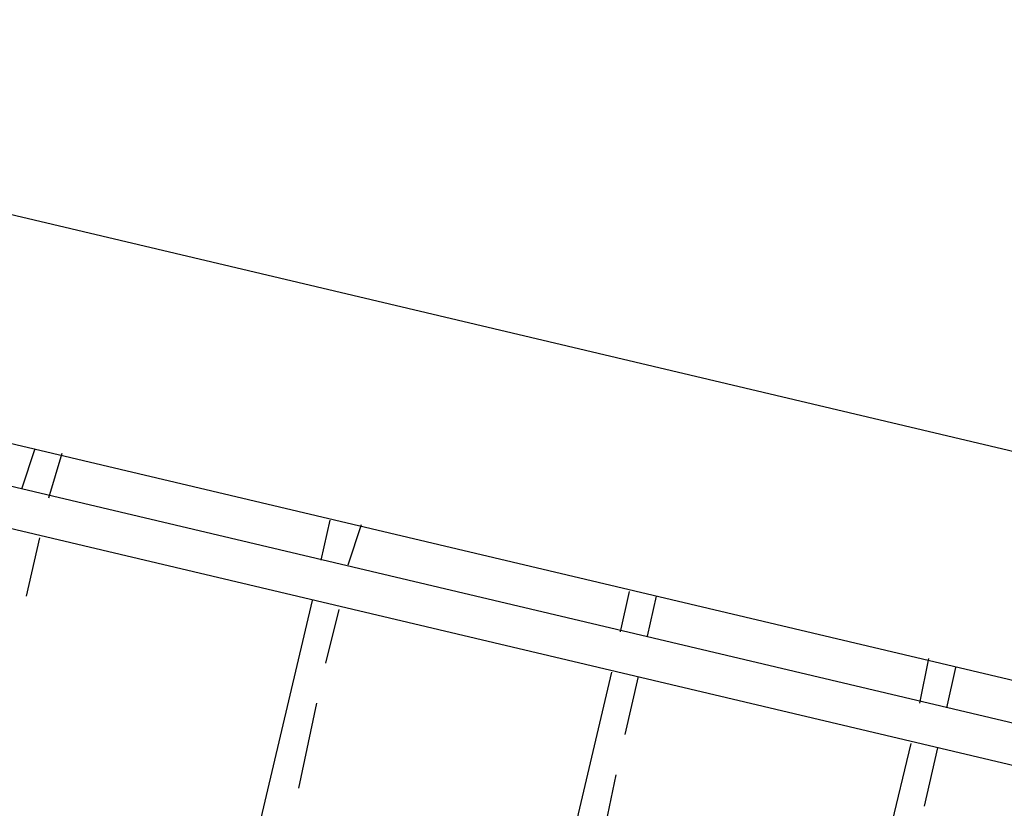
# Model space of a CAD drawing. Header units: feet. Extents: x -79 to 198, y -22 to 181.
# Tile 667 of 982: x 73.71 to 76.65, y 148.73 to 151.08. Entities that reach past the tile are written whole.
import ezdxf

# ---------------------------------------------------------------- set-up
doc = ezdxf.new("R2010")
doc.units = ezdxf.units.FT
doc.layers.add('A-LINEA', color=7, linetype='CONTINUOUS')

msp = doc.modelspace()

# ---------------------------------------------------------------- linework, layer by layer
at = {"layer": 'A-LINEA'}
for p, q in [((96.9333, 145.0044), (71.2267, 151.0844)), ((96.9333, 145.0044), (71.2267, 151.0844)), ((96.1333, 144.5111), (71.72, 150.2844)), ((96.1333, 144.5111), (71.72, 150.2844)), ((71.6933, 150.1644), (88.8933, 146.0978)), ((71.6933, 150.1644), (88.8933, 146.0978)), ((71.6667, 150.0444), (88.8667, 145.9778)), ((71.6667, 150.0444), (88.8667, 145.9778)), ((73.72, 149.6844), (73.76, 149.8044)), ((73.72, 149.6844), (73.76, 149.8044)), ((73.72, 149.6844), (73.76, 149.8044)), ((73.72, 149.6844), (73.76, 149.8044)), ((73.8, 149.6578), (73.84, 149.7911)), ((73.8, 149.6578), (73.84, 149.7911)), ((73.8, 149.6578), (73.84, 149.7911)), ((73.8, 149.6578), (73.84, 149.7911)), ((74.6133, 149.4711), (74.64, 149.5911)), ((74.6133, 149.4711), (74.64, 149.5911)), ((74.6133, 149.4711), (74.64, 149.5911)), ((74.6133, 149.4711), (74.64, 149.5911)), ((74.6933, 149.4578), (74.7333, 149.5778)), ((74.6933, 149.4578), (74.7333, 149.5778)), ((74.6933, 149.4578), (74.7333, 149.5778)), ((74.6933, 149.4578), (74.7333, 149.5778)), ((73.7333, 149.3644), (73.7733, 149.5378)), ((73.7333, 149.3644), (73.7733, 149.5378)), ((73.7333, 149.3644), (73.7733, 149.5378)), ((73.7333, 149.3644), (73.7733, 149.5378)), ((75.5067, 149.2578), (75.5333, 149.3778)), ((75.5067, 149.2578), (75.5333, 149.3778)), ((75.5067, 149.2578), (75.5333, 149.3778)), ((75.5067, 149.2578), (75.5333, 149.3778)), ((75.5867, 149.2444), (75.6133, 149.3644)), ((75.5867, 149.2444), (75.6133, 149.3644)), ((75.5867, 149.2444), (75.6133, 149.3644)), ((75.5867, 149.2444), (75.6133, 149.3644)), ((73.7067, 145.6044), (74.5867, 149.3511)), ((73.7067, 145.6044), (74.5867, 149.3511)), ((74.6267, 149.1644), (74.6667, 149.3244)), ((74.6267, 149.1644), (74.6667, 149.3244)), ((74.6267, 149.1644), (74.6667, 149.3244)), ((74.6267, 149.1644), (74.6667, 149.3244)), ((76.4, 149.0444), (76.4267, 149.1778)), ((76.4, 149.0444), (76.4267, 149.1778)), ((76.4, 149.0444), (76.4267, 149.1778)), ((76.4, 149.0444), (76.4267, 149.1778)), ((76.48, 149.0311), (76.5067, 149.1511)), ((76.48, 149.0311), (76.5067, 149.1511)), ((76.48, 149.0311), (76.5067, 149.1511)), ((76.48, 149.0311), (76.5067, 149.1511)), ((74.6, 145.3911), (75.48, 149.1378)), ((74.6, 145.3911), (75.48, 149.1378)), ((75.52, 148.9511), (75.56, 149.1244)), ((75.52, 148.9511), (75.56, 149.1244)), ((75.52, 148.9511), (75.56, 149.1244)), ((75.52, 148.9511), (75.56, 149.1244)), ((74.5467, 148.7911), (74.6, 149.0444)), ((74.5467, 148.7911), (74.6, 149.0444)), ((74.5467, 148.7911), (74.6, 149.0444)), ((74.5467, 148.7911), (74.6, 149.0444)), ((75.48, 145.1778), (76.3733, 148.9244)), ((75.48, 145.1778), (76.3733, 148.9244)), ((76.4133, 148.7378), (76.4533, 148.9111)), ((76.4133, 148.7378), (76.4533, 148.9111)), ((76.4133, 148.7378), (76.4533, 148.9111)), ((76.4133, 148.7378), (76.4533, 148.9111)), ((75.44, 148.5778), (75.4933, 148.8311)), ((75.44, 148.5778), (75.4933, 148.8311)), ((75.44, 148.5778), (75.4933, 148.8311)), ((75.44, 148.5778), (75.4933, 148.8311))]:
    msp.add_line(p, q, dxfattribs=at)

doc.saveas('drawing.dxf')
